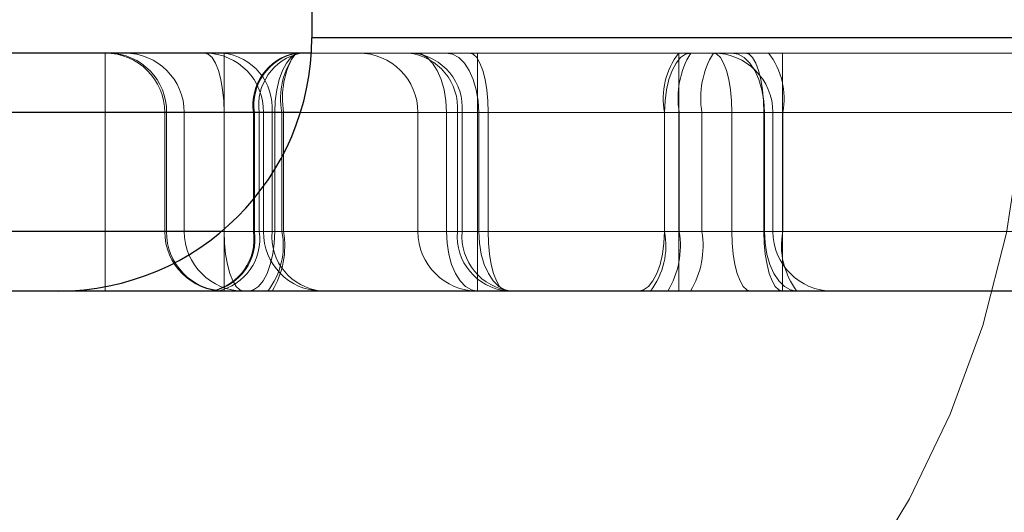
# Model space of a CAD drawing. Header units: inches. Extents: x 1907 to 2452, y -210 to -54.
# Tile 579 of 656: x 1946.6703 to 1946.7354, y -84.0518 to -84.0192. Entities that reach past the tile are written whole.
import ezdxf

# ---------------------------------------------------------------- set-up
doc = ezdxf.new("R2010")
doc.units = ezdxf.units.IN
doc.header["$LTSCALE"] = 0.5
doc.header["$MEASUREMENT"] = 0
doc.linetypes.add('HIDDEN', pattern=[0.22499999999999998, 0.15, -0.075])
doc.layers.add('APP-M-S', color=30, linetype='Continuous')

msp = doc.modelspace()

# ---------------------------------------------------------------- linework, layer by layer
at = {"layer": 'APP-M-S', "linetype": 'Continuous', "lineweight": 25}
for p, q in [((1946.68963693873, -83.96444484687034), (1946.68963693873, -84.02044484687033)), ((1946.944125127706, -84.02044484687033), (1946.68963693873, -84.02044484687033)), ((1946.689606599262, -84.02145272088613), (1946.643652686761, -84.02145272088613)), ((1946.688890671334, -84.02538972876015), (1946.643652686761, -84.02538972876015)), ((1946.683671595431, -84.03326374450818), (1946.643652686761, -84.03326374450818)), ((1964.86806213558, -84.03720075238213), (1943.608219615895, -84.03720075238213))]:
    msp.add_line(p, q, dxfattribs=at)
at = {"layer": 'APP-M-S', "linetype": 'HIDDEN', "lineweight": 18}
for p, q in [((1946.68963693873, -84.02044484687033), (1946.816881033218, -84.02044484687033)), ((1946.690071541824, -84.02044484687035), (1946.943690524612, -84.02044484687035)), ((1946.675986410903, -84.02538972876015), (1946.675986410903, -84.02145272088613)), ((1946.675986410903, -84.02538972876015), (1946.675986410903, -84.02145272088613)), ((1946.675986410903, -84.02538972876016), (1946.675986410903, -84.02145272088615)), ((1946.682549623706, -84.02145272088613), (1946.682803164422, -84.02152836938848)), ((1946.682803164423, -84.02152836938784), (1946.682549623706, -84.02145272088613)), ((1946.682803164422, -84.02152836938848), (1946.683046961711, -84.021752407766)), ((1946.683046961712, -84.0217524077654), (1946.682803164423, -84.02152836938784)), ((1946.683860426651, -84.02145272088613), (1946.683860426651, -84.02538972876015)), ((1946.683860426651, -84.02145272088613), (1946.683860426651, -84.02538972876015)), ((1946.683860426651, -84.02145272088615), (1946.683860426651, -84.02538972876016)), ((1946.688263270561, -84.0217524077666), (1946.688588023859, -84.02152836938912)), ((1946.688263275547, -84.0217524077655), (1946.688588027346, -84.02152836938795)), ((1946.688588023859, -84.02152836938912), (1946.688925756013, -84.02145272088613)), ((1946.688588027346, -84.02152836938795), (1946.688925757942, -84.02145272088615)), ((1946.944155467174, -84.02145272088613), (1946.689606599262, -84.02145272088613)), ((1946.6964901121, -84.02145272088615), (1946.696891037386, -84.02152836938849)), ((1946.696891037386, -84.02152836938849), (1946.697276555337, -84.02175240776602)), ((1946.698534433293, -84.02145272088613), (1946.698954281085, -84.02152836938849)), ((1946.698534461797, -84.02145272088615), (1946.69895430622, -84.02152836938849)), ((1946.698954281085, -84.02152836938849), (1946.699357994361, -84.02175240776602)), ((1946.69895430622, -84.02152836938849), (1946.699358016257, -84.02175240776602)), ((1946.700320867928, -84.02152836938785), (1946.700082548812, -84.02145272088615)), ((1946.700320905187, -84.02152836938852), (1946.700082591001, -84.02145272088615)), ((1946.700550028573, -84.0217524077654), (1946.700320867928, -84.02152836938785)), ((1946.700550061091, -84.02175240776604), (1946.700320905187, -84.02152836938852)), ((1946.700600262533, -84.02538972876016), (1946.700600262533, -84.02145272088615)), ((1946.713904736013, -84.02145272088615), (1946.713904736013, -84.02538972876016)), ((1946.714357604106, -84.02152836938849), (1946.714032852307, -84.02175240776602)), ((1946.714357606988, -84.02152836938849), (1946.71403285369, -84.02175240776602)), ((1946.714695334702, -84.02145272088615), (1946.714357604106, -84.02152836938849)), ((1946.714695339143, -84.02145272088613), (1946.714357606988, -84.02152836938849)), ((1946.716194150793, -84.02145272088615), (1946.716432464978, -84.02152836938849)), ((1946.716432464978, -84.02152836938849), (1946.716661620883, -84.02175240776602)), ((1946.717835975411, -84.02152836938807), (1946.71741612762, -84.02145272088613)), ((1946.717836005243, -84.0215283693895), (1946.71741616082, -84.02145272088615)), ((1946.718239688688, -84.02175240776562), (1946.717835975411, -84.02152836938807)), ((1946.718239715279, -84.02175240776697), (1946.717836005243, -84.0215283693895)), ((1946.718314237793, -84.02145272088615), (1946.718552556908, -84.02152836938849)), ((1946.718552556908, -84.02152836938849), (1946.718781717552, -84.02175240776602)), ((1946.720757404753, -84.02538972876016), (1946.720757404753, -84.02145272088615)), ((1946.683046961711, -84.021752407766), (1946.683271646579, -84.02211622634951)), ((1946.68327164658, -84.02211622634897), (1946.683046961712, -84.0217524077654)), ((1946.683271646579, -84.02211622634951), (1946.683468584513, -84.02260584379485)), ((1946.683468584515, -84.02260584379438), (1946.68327164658, -84.02211622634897)), ((1946.687701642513, -84.0226058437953), (1946.687963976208, -84.02211622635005)), ((1946.687701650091, -84.02260584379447), (1946.687963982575, -84.02211622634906)), ((1946.687963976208, -84.02211622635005), (1946.688263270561, -84.0217524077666)), ((1946.687963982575, -84.02211622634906), (1946.688263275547, -84.0217524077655)), ((1946.697276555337, -84.02175240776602), (1946.697631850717, -84.02211622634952)), ((1946.697631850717, -84.02211622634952), (1946.697943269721, -84.02260584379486)), ((1946.699357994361, -84.02175240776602), (1946.699730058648, -84.02211622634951)), ((1946.699358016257, -84.02175240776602), (1946.699730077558, -84.02211622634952)), ((1946.699730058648, -84.02211622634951), (1946.700056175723, -84.02260584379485)), ((1946.699730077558, -84.02211622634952), (1946.700056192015, -84.02260584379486)), ((1946.700761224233, -84.02211622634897), (1946.700550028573, -84.0217524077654)), ((1946.700761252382, -84.02211622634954), (1946.700550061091, -84.02175240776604)), ((1946.700946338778, -84.0226058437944), (1946.700761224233, -84.02211622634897)), ((1946.700946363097, -84.02260584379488), (1946.700761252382, -84.02211622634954)), ((1946.713733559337, -84.02211622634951), (1946.713471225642, -84.02260584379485)), ((1946.713733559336, -84.02211622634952), (1946.713471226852, -84.02260584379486)), ((1946.71403285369, -84.02175240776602), (1946.713733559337, -84.02211622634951)), ((1946.714032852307, -84.02175240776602), (1946.713733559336, -84.02211622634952)), ((1946.716661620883, -84.02175240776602), (1946.716872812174, -84.02211622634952)), ((1946.716872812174, -84.02211622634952), (1946.717057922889, -84.02260584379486)), ((1946.718611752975, -84.02211622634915), (1946.718239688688, -84.02175240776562)), ((1946.71861177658, -84.02211622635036), (1946.718239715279, -84.02175240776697)), ((1946.71893787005, -84.02260584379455), (1946.718611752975, -84.02211622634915)), ((1946.718937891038, -84.02260584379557), (1946.71861177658, -84.02211622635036)), ((1946.718781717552, -84.02175240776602), (1946.718992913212, -84.02211622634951)), ((1946.718992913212, -84.02211622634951), (1946.719178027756, -84.02260584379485)), ((1946.683468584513, -84.02260584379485), (1946.683630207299, -84.02320244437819)), ((1946.6836302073, -84.02320244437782), (1946.683468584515, -84.02260584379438)), ((1946.687486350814, -84.02320244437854), (1946.687701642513, -84.0226058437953)), ((1946.687486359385, -84.02320244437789), (1946.687701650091, -84.02260584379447)), ((1946.697943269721, -84.02260584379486), (1946.698198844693, -84.02320244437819)), ((1946.700056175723, -84.02260584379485), (1946.700323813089, -84.02320244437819)), ((1946.700056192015, -84.02260584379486), (1946.700323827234, -84.0232024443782)), ((1946.701098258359, -84.02320244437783), (1946.700946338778, -84.0226058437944)), ((1946.701098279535, -84.02320244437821), (1946.700946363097, -84.02260584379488)), ((1946.713471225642, -84.02260584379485), (1946.713255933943, -84.02320244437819)), ((1946.713471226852, -84.02260584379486), (1946.713255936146, -84.02320244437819)), ((1946.717057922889, -84.02260584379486), (1946.717209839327, -84.0232024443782)), ((1946.719205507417, -84.02320244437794), (1946.71893787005, -84.02260584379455)), ((1946.719205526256, -84.02320244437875), (1946.718937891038, -84.02260584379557)), ((1946.719178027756, -84.02260584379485), (1946.719329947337, -84.02320244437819)), ((1946.683630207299, -84.02320244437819), (1946.683750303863, -84.02388310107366)), ((1946.683750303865, -84.02388310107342), (1946.6836302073, -84.02320244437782)), ((1946.68732637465, -84.02388310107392), (1946.687486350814, -84.02320244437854)), ((1946.687326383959, -84.02388310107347), (1946.687486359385, -84.02320244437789)), ((1946.698198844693, -84.02320244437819), (1946.69838875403, -84.02388310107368)), ((1946.700323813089, -84.02320244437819), (1946.700522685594, -84.02388310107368)), ((1946.700323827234, -84.0232024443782), (1946.700522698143, -84.02388310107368)), ((1946.701211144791, -84.02388310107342), (1946.701098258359, -84.02320244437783)), ((1946.701211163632, -84.0238831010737), (1946.701098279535, -84.02320244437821)), ((1946.713255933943, -84.02320244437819), (1946.713095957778, -84.02388310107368)), ((1946.713255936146, -84.02320244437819), (1946.71309596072, -84.02388310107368)), ((1946.717209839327, -84.0232024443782), (1946.717322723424, -84.02388310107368)), ((1946.719404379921, -84.02388310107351), (1946.719205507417, -84.02320244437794)), ((1946.719404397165, -84.02388310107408), (1946.719205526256, -84.02320244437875)), ((1946.719329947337, -84.02320244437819), (1946.719442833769, -84.02388310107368)), ((1946.683750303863, -84.02388310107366), (1946.683824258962, -84.02462165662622)), ((1946.683824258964, -84.0246216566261), (1946.683750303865, -84.02388310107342)), ((1946.687227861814, -84.02462165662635), (1946.68732637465, -84.02388310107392)), ((1946.687227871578, -84.02462165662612), (1946.687326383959, -84.02388310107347)), ((1946.69838875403, -84.02388310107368), (1946.698505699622, -84.02462165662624)), ((1946.700522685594, -84.02388310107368), (1946.700645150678, -84.02462165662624)), ((1946.700522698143, -84.02388310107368), (1946.700645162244, -84.02462165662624)), ((1946.701280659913, -84.02462165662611), (1946.701211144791, -84.02388310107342)), ((1946.701280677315, -84.02462165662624), (1946.701211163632, -84.0238831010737)), ((1946.713095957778, -84.02388310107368), (1946.712997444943, -84.02462165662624)), ((1946.71309596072, -84.02388310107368), (1946.712997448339, -84.02462165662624)), ((1946.717322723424, -84.02388310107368), (1946.717392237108, -84.02462165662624)), ((1946.719526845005, -84.02462165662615), (1946.719404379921, -84.02388310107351)), ((1946.719526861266, -84.02462165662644), (1946.719404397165, -84.02388310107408)), ((1946.719442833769, -84.02388310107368), (1946.71951234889, -84.02462165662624)), ((1946.683824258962, -84.02462165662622), (1946.683849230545, -84.02538972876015)), ((1946.683849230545, -84.02538972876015), (1946.683824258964, -84.0246216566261)), ((1946.6871945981, -84.02538972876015), (1946.687227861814, -84.02462165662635)), ((1946.687194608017, -84.02538972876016), (1946.687227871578, -84.02462165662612)), ((1946.698505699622, -84.02462165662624), (1946.698545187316, -84.02538972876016)), ((1946.700645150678, -84.02462165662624), (1946.700686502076, -84.02538972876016)), ((1946.700645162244, -84.02462165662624), (1946.700686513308, -84.02538972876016)), ((1946.701304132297, -84.02538972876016), (1946.701280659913, -84.02462165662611)), ((1946.701304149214, -84.02538972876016), (1946.701280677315, -84.02462165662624)), ((1946.712997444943, -84.02462165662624), (1946.71296418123, -84.02538972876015)), ((1946.712997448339, -84.02462165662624), (1946.712964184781, -84.02538972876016)), ((1946.717392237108, -84.02462165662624), (1946.717415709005, -84.02538972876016)), ((1946.71951234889, -84.02462165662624), (1946.719535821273, -84.02538972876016)), ((1946.719568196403, -84.02538972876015), (1946.719526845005, -84.02462165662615)), ((1946.719568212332, -84.02538972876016), (1946.719526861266, -84.02462165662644)), ((1946.902212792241, -84.02538972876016), (1946.641634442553, -84.02538972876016)), ((1946.777881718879, -84.02538972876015), (1946.64227673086, -84.02538972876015)), ((1946.867072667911, -84.02538972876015), (1946.642284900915, -84.02538972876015)), ((1946.642284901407, -84.02538972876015), (1946.867072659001, -84.02538972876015)), ((1946.643652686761, -84.02538972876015), (1946.675986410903, -84.02538972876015)), ((1946.950739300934, -84.02538972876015), (1946.643652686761, -84.02538972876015)), ((1946.643652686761, -84.02538972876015), (1946.865704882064, -84.02538972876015)), ((1946.865704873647, -84.02538972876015), (1946.643652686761, -84.02538972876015)), ((1946.643652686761, -84.02538972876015), (1946.950739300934, -84.02538972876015)), ((1946.950739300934, -84.02538972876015), (1946.643652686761, -84.02538972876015)), ((1946.643652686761, -84.02538972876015), (1946.675986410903, -84.02538972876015)), ((1946.950739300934, -84.02538972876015), (1946.643652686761, -84.02538972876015)), ((1946.643652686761, -84.02538972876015), (1946.776505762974, -84.02538972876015)), ((1946.950739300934, -84.02538972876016), (1946.643652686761, -84.02538972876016)), ((1946.643652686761, -84.02538972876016), (1946.675986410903, -84.02538972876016)), ((1946.950739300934, -84.02538972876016), (1946.643652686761, -84.02538972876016)), ((1946.643652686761, -84.02538972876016), (1946.900194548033, -84.02538972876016)), ((1946.643652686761, -84.02538972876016), (1946.950739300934, -84.02538972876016)), ((1946.799333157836, -84.02538972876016), (1946.643652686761, -84.02538972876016)), ((1946.643652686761, -84.02538972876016), (1946.799333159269, -84.02538972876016)), ((1946.645061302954, -84.02538972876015), (1946.790540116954, -84.02538972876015)), ((1946.660278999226, -84.02538972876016), (1946.685854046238, -84.02538972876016)), ((1946.686171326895, -84.02538972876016), (1946.660279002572, -84.02538972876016)), ((1946.660279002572, -84.02538972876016), (1946.685782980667, -84.02538972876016)), ((1946.686171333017, -84.02538972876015), (1946.66027900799, -84.02538972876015)), ((1946.675986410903, -84.02538972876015), (1946.675986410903, -84.03326374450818)), ((1946.679923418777, -84.02538972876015), (1946.675986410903, -84.02538972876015)), ((1946.675986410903, -84.02538972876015), (1946.675986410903, -84.03326374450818)), ((1946.679923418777, -84.02538972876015), (1946.675986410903, -84.02538972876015)), ((1946.679923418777, -84.02538972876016), (1946.675986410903, -84.02538972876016)), ((1946.675986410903, -84.02538972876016), (1946.675986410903, -84.03326374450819)), ((1946.683860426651, -84.02538972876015), (1946.679923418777, -84.02538972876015)), ((1946.679923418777, -84.03326374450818), (1946.679923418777, -84.02538972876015)), ((1946.683860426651, -84.02538972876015), (1946.679923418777, -84.02538972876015)), ((1946.68004579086, -84.02538972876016), (1946.679923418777, -84.02538972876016)), ((1946.679923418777, -84.02538972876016), (1946.680045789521, -84.02538972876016)), ((1946.683860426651, -84.02538972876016), (1946.679923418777, -84.02538972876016)), ((1946.680045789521, -84.02538972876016), (1946.679923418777, -84.02538972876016)), ((1946.679923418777, -84.02538972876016), (1946.680045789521, -84.02538972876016)), ((1946.680045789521, -84.03326374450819), (1946.680045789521, -84.02538972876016)), ((1946.686453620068, -84.02538972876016), (1946.680045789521, -84.02538972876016)), ((1946.680045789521, -84.02538972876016), (1946.686453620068, -84.02538972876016)), ((1946.680045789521, -84.03326374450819), (1946.680045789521, -84.02538972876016)), ((1946.680045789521, -84.03326374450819), (1946.680045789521, -84.02538972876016)), ((1946.686453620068, -84.02538972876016), (1946.680045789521, -84.02538972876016)), ((1946.68004579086, -84.02538972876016), (1946.686453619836, -84.02538972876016)), ((1946.68004579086, -84.03326374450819), (1946.68004579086, -84.02538972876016)), ((1946.683849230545, -84.02538972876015), (1946.681211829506, -84.02538972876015)), ((1946.681211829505, -84.02538972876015), (1946.681211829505, -84.03326374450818)), ((1946.683849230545, -84.02538972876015), (1946.952038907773, -84.02538972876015)), ((1946.683849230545, -84.03326374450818), (1946.683849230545, -84.02538972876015)), ((1946.683849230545, -84.03326374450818), (1946.683849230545, -84.02538972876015)), ((1946.952038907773, -84.02538972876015), (1946.683849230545, -84.02538972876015)), ((1946.683860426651, -84.02538972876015), (1946.783207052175, -84.02538972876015)), ((1946.683860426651, -84.03326374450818), (1946.683860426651, -84.02538972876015)), ((1946.683860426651, -84.02538972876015), (1946.783207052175, -84.02538972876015)), ((1946.683860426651, -84.03326374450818), (1946.683860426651, -84.02538972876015)), ((1946.683860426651, -84.02538972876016), (1946.783207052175, -84.02538972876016)), ((1946.683860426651, -84.03326374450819), (1946.683860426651, -84.02538972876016)), ((1946.687780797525, -84.02538972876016), (1946.685782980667, -84.02538972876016)), ((1946.685782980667, -84.02538972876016), (1946.685782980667, -84.03326374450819)), ((1946.687672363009, -84.02538972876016), (1946.685854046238, -84.02538972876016)), ((1946.685854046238, -84.02538972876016), (1946.685854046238, -84.03326374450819)), ((1946.686171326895, -84.02538972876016), (1946.687194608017, -84.02538972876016)), ((1946.686171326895, -84.02538972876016), (1946.686171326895, -84.03326374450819)), ((1946.686171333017, -84.02538972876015), (1946.6871945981, -84.02538972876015)), ((1946.686171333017, -84.02538972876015), (1946.686171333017, -84.03326374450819)), ((1946.687013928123, -84.02538972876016), (1946.686453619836, -84.02538972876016)), ((1946.686453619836, -84.03326374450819), (1946.686453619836, -84.02538972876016)), ((1946.686453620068, -84.03326374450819), (1946.686453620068, -84.02538972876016)), ((1946.686453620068, -84.02538972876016), (1946.687013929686, -84.02538972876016)), ((1946.687013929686, -84.02538972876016), (1946.686453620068, -84.02538972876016)), ((1946.686453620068, -84.03326374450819), (1946.686453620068, -84.02538972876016)), ((1946.686453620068, -84.03326374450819), (1946.686453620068, -84.02538972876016)), ((1946.686453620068, -84.02538972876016), (1946.687013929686, -84.02538972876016)), ((1946.687013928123, -84.02538972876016), (1946.699584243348, -84.02538972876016)), ((1946.687013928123, -84.03326374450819), (1946.687013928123, -84.02538972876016)), ((1946.687013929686, -84.03326374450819), (1946.687013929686, -84.02538972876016)), ((1946.699271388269, -84.02538972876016), (1946.687013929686, -84.02538972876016)), ((1946.687013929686, -84.02538972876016), (1946.699584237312, -84.02538972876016)), ((1946.687013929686, -84.03326374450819), (1946.687013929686, -84.02538972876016)), ((1946.687013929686, -84.03326374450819), (1946.687013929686, -84.02538972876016)), ((1946.699271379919, -84.02538972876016), (1946.687013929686, -84.02538972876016)), ((1946.71296418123, -84.02538972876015), (1946.6871945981, -84.02538972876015)), ((1946.6871945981, -84.02538972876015), (1946.6871945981, -84.03326374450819)), ((1946.712964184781, -84.02538972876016), (1946.687194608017, -84.02538972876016)), ((1946.687194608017, -84.02538972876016), (1946.687194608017, -84.03326374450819)), ((1946.687672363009, -84.02538972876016), (1946.712968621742, -84.02538972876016)), ((1946.687672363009, -84.02538972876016), (1946.687672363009, -84.03326374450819)), ((1946.687780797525, -84.02538972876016), (1946.715437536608, -84.02538972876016)), ((1946.687780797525, -84.02538972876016), (1946.687780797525, -84.03326374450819)), ((1946.944871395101, -84.02538972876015), (1946.688890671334, -84.02538972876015)), ((1946.696663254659, -84.02538972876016), (1946.696663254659, -84.03326374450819)), ((1946.700600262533, -84.02538972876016), (1946.69666806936, -84.02538972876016)), ((1946.698545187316, -84.02538972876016), (1946.952794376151, -84.02538972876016)), ((1946.698545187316, -84.03326374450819), (1946.698545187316, -84.02538972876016)), ((1946.699271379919, -84.03326374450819), (1946.699271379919, -84.02538972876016)), ((1946.699271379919, -84.02538972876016), (1946.701304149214, -84.02538972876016)), ((1946.699271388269, -84.03326374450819), (1946.699271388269, -84.02538972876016)), ((1946.699271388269, -84.02538972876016), (1946.701304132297, -84.02538972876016)), ((1946.700686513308, -84.02538972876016), (1946.699584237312, -84.02538972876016)), ((1946.699584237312, -84.03326374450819), (1946.699584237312, -84.02538972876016)), ((1946.700686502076, -84.02538972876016), (1946.699584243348, -84.02538972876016)), ((1946.699584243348, -84.03326374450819), (1946.699584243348, -84.02538972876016)), ((1946.700600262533, -84.03326374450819), (1946.700600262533, -84.02538972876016)), ((1946.950739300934, -84.02538972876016), (1946.700600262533, -84.02538972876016)), ((1946.700686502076, -84.02538972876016), (1946.719568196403, -84.02538972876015)), ((1946.700686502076, -84.03326374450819), (1946.700686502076, -84.02538972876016)), ((1946.700686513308, -84.02538972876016), (1946.719568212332, -84.02538972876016)), ((1946.700686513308, -84.03326374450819), (1946.700686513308, -84.02538972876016)), ((1946.701304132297, -84.03326374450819), (1946.701304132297, -84.02538972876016)), ((1946.719535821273, -84.02538972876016), (1946.701304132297, -84.02538972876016)), ((1946.701304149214, -84.03326374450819), (1946.701304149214, -84.02538972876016)), ((1946.717415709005, -84.02538972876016), (1946.701304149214, -84.02538972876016)), ((1946.71296418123, -84.02538972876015), (1946.713938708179, -84.02538972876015)), ((1946.71296418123, -84.02538972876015), (1946.71296418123, -84.03326374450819)), ((1946.712964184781, -84.02538972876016), (1946.712964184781, -84.03326374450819)), ((1946.712964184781, -84.02538972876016), (1946.713938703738, -84.02538972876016)), ((1946.713904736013, -84.02538972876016), (1946.712968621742, -84.02538972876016)), ((1946.712968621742, -84.02538972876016), (1946.712968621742, -84.03326374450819)), ((1946.713904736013, -84.02538972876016), (1946.810012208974, -84.02538972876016)), ((1946.713904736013, -84.02538972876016), (1946.713904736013, -84.03326374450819)), ((1946.713938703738, -84.02538972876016), (1946.713938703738, -84.03326374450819)), ((1946.746561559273, -84.02538972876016), (1946.713938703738, -84.02538972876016)), ((1946.746561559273, -84.02538972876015), (1946.713938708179, -84.02538972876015)), ((1946.713938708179, -84.02538972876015), (1946.713938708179, -84.03326374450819)), ((1946.720131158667, -84.02538972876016), (1946.715437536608, -84.02538972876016)), ((1946.715437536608, -84.02538972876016), (1946.715437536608, -84.03326374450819)), ((1946.717415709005, -84.02538972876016), (1946.717415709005, -84.03326374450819)), ((1946.717415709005, -84.02538972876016), (1946.720131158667, -84.02538972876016)), ((1946.719535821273, -84.03326374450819), (1946.719535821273, -84.02538972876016)), ((1946.719535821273, -84.02538972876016), (1946.720757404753, -84.02538972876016)), ((1946.720784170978, -84.02538972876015), (1946.719568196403, -84.02538972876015)), ((1946.719568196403, -84.03326374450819), (1946.719568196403, -84.02538972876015)), ((1946.720784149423, -84.02538972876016), (1946.719568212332, -84.02538972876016)), ((1946.719568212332, -84.03326374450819), (1946.719568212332, -84.02538972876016)), ((1946.720131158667, -84.02538972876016), (1946.720131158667, -84.03326374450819)), ((1946.720757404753, -84.03326374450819), (1946.720757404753, -84.02538972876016)), ((1946.769804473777, -84.02538972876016), (1946.720757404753, -84.02538972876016)), ((1946.720784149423, -84.02538972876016), (1946.746475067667, -84.02538972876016)), ((1946.720784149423, -84.03326374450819), (1946.720784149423, -84.02538972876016)), ((1946.720784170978, -84.02538972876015), (1946.746475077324, -84.02538972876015)), ((1946.720784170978, -84.03326374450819), (1946.720784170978, -84.02538972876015)), ((1946.902212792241, -84.03326374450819), (1946.641634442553, -84.03326374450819)), ((1946.777881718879, -84.03326374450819), (1946.64227673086, -84.03326374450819)), ((1946.867072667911, -84.03326374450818), (1946.642284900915, -84.03326374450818)), ((1946.642284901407, -84.03326374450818), (1946.867072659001, -84.03326374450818)), ((1946.643652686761, -84.03326374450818), (1946.675986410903, -84.03326374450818)), ((1946.950739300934, -84.03326374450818), (1946.643652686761, -84.03326374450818)), ((1946.643652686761, -84.03326374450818), (1946.865704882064, -84.03326374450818)), ((1946.865704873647, -84.03326374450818), (1946.643652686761, -84.03326374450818)), ((1946.643652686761, -84.03326374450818), (1946.950739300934, -84.03326374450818)), ((1946.950739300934, -84.03326374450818), (1946.643652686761, -84.03326374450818)), ((1946.643652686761, -84.03326374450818), (1946.675986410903, -84.03326374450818)), ((1946.950739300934, -84.03326374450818), (1946.643652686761, -84.03326374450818)), ((1946.643652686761, -84.03326374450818), (1946.776505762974, -84.03326374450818)), ((1946.950739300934, -84.03326374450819), (1946.643652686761, -84.03326374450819)), ((1946.643652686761, -84.03326374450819), (1946.675986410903, -84.03326374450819)), ((1946.950739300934, -84.03326374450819), (1946.643652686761, -84.03326374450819)), ((1946.643652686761, -84.03326374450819), (1946.900194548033, -84.03326374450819)), ((1946.643652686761, -84.03326374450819), (1946.950739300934, -84.03326374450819)), ((1946.799333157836, -84.03326374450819), (1946.643652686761, -84.03326374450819)), ((1946.643652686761, -84.03326374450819), (1946.799333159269, -84.03326374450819)), ((1946.645061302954, -84.03326374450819), (1946.790540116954, -84.03326374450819)), ((1946.660278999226, -84.03326374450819), (1946.685854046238, -84.03326374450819)), ((1946.686171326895, -84.03326374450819), (1946.660279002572, -84.03326374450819)), ((1946.660279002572, -84.03326374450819), (1946.685782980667, -84.03326374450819)), ((1946.686171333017, -84.03326374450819), (1946.66027900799, -84.03326374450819)), ((1946.675986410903, -84.03326374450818), (1946.679923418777, -84.03326374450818)), ((1946.675986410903, -84.03720075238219), (1946.675986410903, -84.03326374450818)), ((1946.675986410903, -84.03326374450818), (1946.679923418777, -84.03326374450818)), ((1946.675986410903, -84.03720075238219), (1946.675986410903, -84.03326374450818)), ((1946.675986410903, -84.03326374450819), (1946.679923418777, -84.03326374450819)), ((1946.675986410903, -84.0372007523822), (1946.675986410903, -84.03326374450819)), ((1946.679923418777, -84.03326374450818), (1946.683860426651, -84.03326374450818)), ((1946.679923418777, -84.03326374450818), (1946.683860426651, -84.03326374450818)), ((1946.679923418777, -84.03326374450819), (1946.68004579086, -84.03326374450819)), ((1946.680045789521, -84.03326374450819), (1946.679923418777, -84.03326374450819)), ((1946.679923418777, -84.03326374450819), (1946.683860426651, -84.03326374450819)), ((1946.679923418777, -84.03326374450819), (1946.680045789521, -84.03326374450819)), ((1946.680045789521, -84.03326374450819), (1946.679923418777, -84.03326374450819)), ((1946.686453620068, -84.03326374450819), (1946.680045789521, -84.03326374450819)), ((1946.680045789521, -84.03326374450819), (1946.686453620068, -84.03326374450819)), ((1946.686453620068, -84.03326374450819), (1946.680045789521, -84.03326374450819)), ((1946.68004579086, -84.03326374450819), (1946.686453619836, -84.03326374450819)), ((1946.683849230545, -84.03326374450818), (1946.681211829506, -84.03326374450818)), ((1946.950090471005, -84.03326374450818), (1946.683671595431, -84.03326374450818)), ((1946.683849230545, -84.03326374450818), (1946.952038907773, -84.03326374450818)), ((1946.952038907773, -84.03326374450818), (1946.683849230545, -84.03326374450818)), ((1946.683849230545, -84.03326374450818), (1946.683874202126, -84.03403181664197)), ((1946.683874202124, -84.0340318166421), (1946.683849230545, -84.03326374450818)), ((1946.683860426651, -84.03326374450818), (1946.783207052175, -84.03326374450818)), ((1946.683860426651, -84.03326374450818), (1946.683860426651, -84.03720075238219)), ((1946.683860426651, -84.03326374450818), (1946.783207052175, -84.03326374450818)), ((1946.683860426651, -84.03326374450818), (1946.683860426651, -84.03720075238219)), ((1946.683860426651, -84.03326374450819), (1946.683860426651, -84.0372007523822)), ((1946.683860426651, -84.03326374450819), (1946.783207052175, -84.03326374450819)), ((1946.685782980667, -84.03326374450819), (1946.687780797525, -84.03326374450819)), ((1946.685854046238, -84.03326374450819), (1946.687672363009, -84.03326374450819)), ((1946.687194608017, -84.03326374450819), (1946.686171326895, -84.03326374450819)), ((1946.6871945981, -84.03326374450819), (1946.686171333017, -84.03326374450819)), ((1946.686453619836, -84.03326374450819), (1946.687013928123, -84.03326374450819)), ((1946.687013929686, -84.03326374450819), (1946.686453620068, -84.03326374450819)), ((1946.686453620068, -84.03326374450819), (1946.687013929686, -84.03326374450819)), ((1946.687013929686, -84.03326374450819), (1946.686453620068, -84.03326374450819)), ((1946.687013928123, -84.03326374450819), (1946.699584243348, -84.03326374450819)), ((1946.699271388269, -84.03326374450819), (1946.687013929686, -84.03326374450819)), ((1946.687013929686, -84.03326374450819), (1946.699584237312, -84.03326374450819)), ((1946.699271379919, -84.03326374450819), (1946.687013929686, -84.03326374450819)), ((1946.687161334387, -84.03403181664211), (1946.6871945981, -84.03326374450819)), ((1946.687161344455, -84.03403181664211), (1946.687194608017, -84.03326374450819)), ((1946.71296418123, -84.03326374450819), (1946.6871945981, -84.03326374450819)), ((1946.712964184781, -84.03326374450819), (1946.687194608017, -84.03326374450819)), ((1946.687672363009, -84.03326374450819), (1946.712968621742, -84.03326374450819)), ((1946.687780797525, -84.03326374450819), (1946.715437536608, -84.03326374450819)), ((1946.700600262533, -84.03326374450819), (1946.69666806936, -84.03326374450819)), ((1946.698545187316, -84.03326374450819), (1946.952794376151, -84.03326374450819)), ((1946.698545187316, -84.03326374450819), (1946.69858467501, -84.03403181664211)), ((1946.701304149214, -84.03326374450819), (1946.699271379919, -84.03326374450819)), ((1946.701304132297, -84.03326374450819), (1946.699271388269, -84.03326374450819)), ((1946.699584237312, -84.03326374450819), (1946.700686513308, -84.03326374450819)), ((1946.699584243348, -84.03326374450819), (1946.700686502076, -84.03326374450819)), ((1946.700600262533, -84.0372007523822), (1946.700600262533, -84.03326374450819)), ((1946.950739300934, -84.03326374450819), (1946.700600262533, -84.03326374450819)), ((1946.700686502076, -84.03326374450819), (1946.719568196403, -84.03326374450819)), ((1946.700686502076, -84.03326374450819), (1946.700727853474, -84.03403181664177)), ((1946.700686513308, -84.03326374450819), (1946.719568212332, -84.03326374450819)), ((1946.700686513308, -84.03326374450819), (1946.700727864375, -84.03403181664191)), ((1946.719535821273, -84.03326374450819), (1946.701304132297, -84.03326374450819)), ((1946.70132760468, -84.03403181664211), (1946.701304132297, -84.03326374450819)), ((1946.717415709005, -84.03326374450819), (1946.701304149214, -84.03326374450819)), ((1946.701327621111, -84.03403181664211), (1946.701304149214, -84.03326374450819)), ((1946.71296418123, -84.03326374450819), (1946.712930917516, -84.03403181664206)), ((1946.712964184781, -84.03326374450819), (1946.712930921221, -84.03403181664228)), ((1946.713938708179, -84.03326374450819), (1946.71296418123, -84.03326374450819)), ((1946.713938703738, -84.03326374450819), (1946.712964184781, -84.03326374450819)), ((1946.712968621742, -84.03326374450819), (1946.713904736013, -84.03326374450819)), ((1946.713904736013, -84.03326374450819), (1946.713904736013, -84.0372007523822)), ((1946.713904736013, -84.03326374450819), (1946.810012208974, -84.03326374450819)), ((1946.746561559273, -84.03326374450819), (1946.713938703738, -84.03326374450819)), ((1946.746561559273, -84.03326374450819), (1946.713938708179, -84.03326374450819)), ((1946.715437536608, -84.03326374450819), (1946.720131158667, -84.03326374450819)), ((1946.720131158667, -84.03326374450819), (1946.717415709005, -84.03326374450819)), ((1946.717415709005, -84.03326374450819), (1946.717439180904, -84.03403181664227)), ((1946.720757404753, -84.03326374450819), (1946.719535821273, -84.03326374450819)), ((1946.719535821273, -84.03326374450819), (1946.719559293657, -84.03403181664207)), ((1946.719568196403, -84.03326374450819), (1946.720784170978, -84.03326374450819)), ((1946.719609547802, -84.03403181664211), (1946.719568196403, -84.03326374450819)), ((1946.719568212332, -84.03326374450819), (1946.720784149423, -84.03326374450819)), ((1946.719609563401, -84.03403181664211), (1946.719568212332, -84.03326374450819)), ((1946.720757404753, -84.0372007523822), (1946.720757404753, -84.03326374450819)), ((1946.769804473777, -84.03326374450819), (1946.720757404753, -84.03326374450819)), ((1946.720784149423, -84.03326374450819), (1946.746475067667, -84.03326374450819)), ((1946.720784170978, -84.03326374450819), (1946.746475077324, -84.03326374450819)), ((1946.683874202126, -84.03403181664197), (1946.683948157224, -84.0347703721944)), ((1946.683948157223, -84.03477037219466), (1946.683874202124, -84.0340318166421)), ((1946.687062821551, -84.03477037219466), (1946.687161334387, -84.03403181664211)), ((1946.687062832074, -84.03477037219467), (1946.687161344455, -84.03403181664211)), ((1946.69858467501, -84.03403181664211), (1946.698701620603, -84.03477037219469)), ((1946.700727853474, -84.03403181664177), (1946.700850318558, -84.034770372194)), ((1946.700727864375, -84.03403181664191), (1946.700850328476, -84.03477037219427)), ((1946.701397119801, -84.03477037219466), (1946.70132760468, -84.03403181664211)), ((1946.701397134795, -84.03477037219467), (1946.701327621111, -84.03403181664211)), ((1946.712930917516, -84.03403181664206), (1946.71283240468, -84.03477037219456)), ((1946.712930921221, -84.03403181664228), (1946.712832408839, -84.03477037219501)), ((1946.717439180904, -84.03403181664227), (1946.717508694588, -84.03477037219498)), ((1946.719559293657, -84.03403181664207), (1946.719628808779, -84.03477037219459)), ((1946.719732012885, -84.03477037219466), (1946.719609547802, -84.03403181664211)), ((1946.719732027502, -84.03477037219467), (1946.719609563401, -84.03403181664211)), ((1946.683948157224, -84.0347703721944), (1946.684068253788, -84.03545102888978)), ((1946.684068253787, -84.03545102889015), (1946.683948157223, -84.03477037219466)), ((1946.686902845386, -84.03545102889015), (1946.687062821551, -84.03477037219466)), ((1946.686902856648, -84.03545102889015), (1946.687062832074, -84.03477037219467)), ((1946.698701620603, -84.03477037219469), (1946.698891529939, -84.03545102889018)), ((1946.700850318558, -84.034770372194), (1946.701049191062, -84.0354510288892)), ((1946.700850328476, -84.03477037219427), (1946.701049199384, -84.03545102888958)), ((1946.701510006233, -84.03545102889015), (1946.701397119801, -84.03477037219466)), ((1946.701510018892, -84.03545102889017), (1946.701397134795, -84.03477037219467)), ((1946.71283240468, -84.03477037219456), (1946.712672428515, -84.03545102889)), ((1946.712832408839, -84.03477037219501), (1946.712672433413, -84.03545102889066)), ((1946.717508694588, -84.03477037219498), (1946.717621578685, -84.0354510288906)), ((1946.719628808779, -84.03477037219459), (1946.719741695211, -84.03545102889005)), ((1946.71993088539, -84.03545102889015), (1946.719732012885, -84.03477037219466)), ((1946.71993089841, -84.03545102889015), (1946.719732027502, -84.03477037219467)), ((1946.684068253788, -84.03545102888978), (1946.684229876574, -84.03604762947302)), ((1946.684229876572, -84.03604762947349), (1946.684068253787, -84.03545102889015)), ((1946.686687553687, -84.03604762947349), (1946.686902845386, -84.03545102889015)), ((1946.686687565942, -84.03604762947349), (1946.686902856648, -84.03545102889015)), ((1946.698891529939, -84.03545102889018), (1946.699147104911, -84.03604762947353)), ((1946.701049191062, -84.0354510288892), (1946.701316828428, -84.03604762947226)), ((1946.701049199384, -84.03545102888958), (1946.701316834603, -84.03604762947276)), ((1946.701661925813, -84.03604762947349), (1946.701510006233, -84.03545102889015)), ((1946.70166193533, -84.03604762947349), (1946.701510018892, -84.03545102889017)), ((1946.712672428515, -84.03545102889), (1946.712457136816, -84.03604762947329)), ((1946.712672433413, -84.03545102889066), (1946.712457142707, -84.03604762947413)), ((1946.717621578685, -84.0354510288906), (1946.717773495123, -84.03604762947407)), ((1946.719741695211, -84.03545102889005), (1946.719893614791, -84.03604762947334)), ((1946.720198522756, -84.03604762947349), (1946.71993088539, -84.03545102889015)), ((1946.720198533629, -84.03604762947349), (1946.71993089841, -84.03545102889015)), ((1946.684229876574, -84.03604762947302), (1946.684426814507, -84.03653724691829)), ((1946.684426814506, -84.03653724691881), (1946.684229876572, -84.03604762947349)), ((1946.686425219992, -84.03653724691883), (1946.686687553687, -84.03604762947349)), ((1946.686425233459, -84.03653724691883), (1946.686687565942, -84.03604762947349)), ((1946.699147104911, -84.03604762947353), (1946.699458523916, -84.03653724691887)), ((1946.701316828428, -84.03604762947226), (1946.701642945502, -84.03653724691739)), ((1946.701316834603, -84.03604762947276), (1946.70164294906, -84.03653724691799)), ((1946.701847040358, -84.03653724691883), (1946.701661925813, -84.03604762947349)), ((1946.701847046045, -84.03653724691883), (1946.70166193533, -84.03604762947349)), ((1946.712457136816, -84.03604762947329), (1946.712194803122, -84.03653724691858)), ((1946.712457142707, -84.03604762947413), (1946.712194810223, -84.03653724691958)), ((1946.717773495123, -84.03604762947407), (1946.717958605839, -84.03653724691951)), ((1946.719893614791, -84.03604762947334), (1946.720078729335, -84.03653724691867)), ((1946.720524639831, -84.03653724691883), (1946.720198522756, -84.03604762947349)), ((1946.720524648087, -84.03653724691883), (1946.720198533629, -84.03604762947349)), ((1946.684426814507, -84.03653724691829), (1946.684651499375, -84.03690106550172)), ((1946.684651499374, -84.03690106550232), (1946.684426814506, -84.03653724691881)), ((1946.684651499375, -84.03690106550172), (1946.684895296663, -84.0371251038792)), ((1946.684895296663, -84.03712510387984), (1946.684651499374, -84.03690106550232)), ((1946.684895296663, -84.0371251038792), (1946.685148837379, -84.03720075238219)), ((1946.685148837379, -84.03720075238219), (1946.684895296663, -84.03712510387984)), ((1946.685463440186, -84.0372007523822), (1946.685801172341, -84.03712510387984)), ((1946.685463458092, -84.0372007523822), (1946.685801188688, -84.03712510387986)), ((1946.685801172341, -84.03712510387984), (1946.686125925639, -84.03690106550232)), ((1946.685801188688, -84.03712510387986), (1946.686125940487, -84.03690106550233)), ((1946.686125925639, -84.03690106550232), (1946.686425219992, -84.03653724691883)), ((1946.686125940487, -84.03690106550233), (1946.686425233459, -84.03653724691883)), ((1946.699458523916, -84.03653724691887), (1946.699813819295, -84.03690106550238)), ((1946.699813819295, -84.03690106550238), (1946.700199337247, -84.0371251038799)), ((1946.700199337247, -84.0371251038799), (1946.700600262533, -84.0372007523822)), ((1946.701642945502, -84.03653724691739), (1946.702015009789, -84.03690106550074)), ((1946.70164294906, -84.03653724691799), (1946.702015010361, -84.03690106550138)), ((1946.702058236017, -84.03690106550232), (1946.701847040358, -84.03653724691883)), ((1946.702058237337, -84.03690106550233), (1946.701847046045, -84.03653724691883)), ((1946.702015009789, -84.03690106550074), (1946.702418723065, -84.03712510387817)), ((1946.702015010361, -84.03690106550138), (1946.702418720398, -84.03712510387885)), ((1946.702287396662, -84.03712510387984), (1946.702058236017, -84.03690106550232)), ((1946.702287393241, -84.03712510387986), (1946.702058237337, -84.03690106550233)), ((1946.702525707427, -84.0372007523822), (1946.702287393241, -84.03712510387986)), ((1946.702525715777, -84.0372007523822), (1946.702287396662, -84.03712510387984)), ((1946.702418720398, -84.03712510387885), (1946.70283856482, -84.0372007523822)), ((1946.702418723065, -84.03712510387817), (1946.702838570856, -84.0372007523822)), ((1946.711570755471, -84.03712510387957), (1946.711233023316, -84.0372007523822)), ((1946.711570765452, -84.03712510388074), (1946.711233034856, -84.0372007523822)), ((1946.711895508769, -84.03690106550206), (1946.711570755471, -84.03712510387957)), ((1946.711895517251, -84.03690106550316), (1946.711570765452, -84.03712510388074)), ((1946.712194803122, -84.03653724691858), (1946.711895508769, -84.03690106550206)), ((1946.712194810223, -84.03653724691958), (1946.711895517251, -84.03690106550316)), ((1946.717958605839, -84.03653724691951), (1946.718169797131, -84.03690106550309)), ((1946.718169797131, -84.03690106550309), (1946.718398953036, -84.03712510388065)), ((1946.718398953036, -84.03712510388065), (1946.718637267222, -84.0372007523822)), ((1946.720078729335, -84.03653724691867), (1946.720289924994, -84.03690106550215)), ((1946.720289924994, -84.03690106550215), (1946.720519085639, -84.03712510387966)), ((1946.720519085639, -84.03712510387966), (1946.720757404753, -84.0372007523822)), ((1946.720896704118, -84.03690106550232), (1946.720524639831, -84.03653724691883)), ((1946.720896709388, -84.03690106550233), (1946.720524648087, -84.03653724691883)), ((1946.721300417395, -84.03712510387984), (1946.720896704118, -84.03690106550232)), ((1946.721300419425, -84.03712510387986), (1946.720896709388, -84.03690106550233)), ((1946.721720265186, -84.0372007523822), (1946.721300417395, -84.03712510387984)), ((1946.721720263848, -84.0372007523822), (1946.721300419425, -84.03712510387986))]:
    msp.add_line(p, q, dxfattribs=at)
at = {"layer": 'APP-M-S', "linetype": 'Continuous', "lineweight": 25}
msp.add_arc((1946.672881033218, -84.02044484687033), 0.01675590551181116, 270, 0, dxfattribs=at)
at = {"layer": 'APP-M-S', "linetype": 'HIDDEN', "lineweight": 18}
for centre, radius, start, end in [((1946.672881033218, -84.02044484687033), 0.06400000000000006, 270, 0), ((1946.675986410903, -84.02538972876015), 0.003937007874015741, 0, 90), ((1946.676168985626, -84.02532949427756), 0.003877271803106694, 359.1098585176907, 89.08130095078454), ((1946.676168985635, -84.02532949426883), 0.003877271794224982, 359.1098583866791, 89.0813010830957), ((1946.676168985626, -84.02532949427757), 0.003877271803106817, 359.1098585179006, 89.08130095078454), ((1946.676168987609, -84.0253294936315), 0.003877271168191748, 359.1098488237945, 89.08129060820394), ((1946.677274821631, -84.02538972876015), 0.003937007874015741, 0, 90), ((1946.682576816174, -84.02532949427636), 0.003877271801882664, 359.1098584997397, 89.08130097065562), ((1946.682576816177, -84.025329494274), 0.003877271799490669, 359.1098584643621, 89.08130100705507), ((1946.682576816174, -84.02532949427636), 0.003877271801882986, 359.1098584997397, 89.08130097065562), ((1946.682576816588, -84.02532949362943), 0.003877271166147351, 359.1098487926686, 89.0812905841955), ((1946.683382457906, -84.02507798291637), 0.003644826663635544, 355.0934371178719, 84.06077872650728), ((1946.683382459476, -84.02507798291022), 0.003644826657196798, 355.093437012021, 84.06077876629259), ((1946.683382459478, -84.02507798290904), 0.003644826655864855, 355.0934369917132, 84.06077878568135), ((1946.683382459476, -84.02507798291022), 0.003644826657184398, 355.093437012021, 84.06077876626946), ((1946.689255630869, -84.02488724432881), 0.003508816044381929, 101.811345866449, 188.233421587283), ((1946.689326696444, -84.02488724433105), 0.003508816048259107, 101.811345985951, 188.2334215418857), ((1946.689643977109, -84.02488724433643), 0.00350881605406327, 101.8113460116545, 188.2334214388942), ((1946.689643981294, -84.02488724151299), 0.003508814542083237, 101.8114531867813, 188.2334715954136), ((1946.692513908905, -84.02446112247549), 0.004929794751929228, 142.3925012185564, 190.8574478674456), ((1946.693469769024, -84.02444182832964), 0.005767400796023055, 148.7832965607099, 189.4597598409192), ((1946.692726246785, -84.02538972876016), 0.003937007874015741, 0, 90), ((1946.69563990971, -84.02507798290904), 0.003644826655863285, 355.0934369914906, 84.06077878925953), ((1946.695639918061, -84.02507798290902), 0.003644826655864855, 355.0934369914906, 84.06077878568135), ((1946.695952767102, -84.02507798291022), 0.00364482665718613, 355.093437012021, 84.06077876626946), ((1946.695952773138, -84.0250779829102), 0.003644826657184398, 355.0934370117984, 84.06077876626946), ((1946.717810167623, -84.02446112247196), 0.004929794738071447, 142.3925011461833, 190.8574479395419), ((1946.719627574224, -84.02444182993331), 0.005767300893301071, 148.7826764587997, 189.4599090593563), ((1946.719627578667, -84.02444182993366), 0.005767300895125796, 148.7826764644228, 189.459909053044), ((1946.721126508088, -84.02444182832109), 0.005767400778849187, 148.7832965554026, 189.4597599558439), ((1946.716194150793, -84.02538972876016), 0.003937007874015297, 0, 90), ((1946.715942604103, -84.02446112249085), 0.004929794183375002, 349.1425510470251, 37.60750409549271), ((1946.715942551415, -84.02446112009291), 0.004929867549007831, 349.1426862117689, 37.60681209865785), ((1946.683860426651, -84.03326374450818), 0.003937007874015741, 180, 270), ((1946.683922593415, -84.03332397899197), 0.003877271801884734, 179.1098584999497, 269.0813009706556), ((1946.683922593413, -84.03332397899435), 0.003877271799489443, 179.1098584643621, 269.0813010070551), ((1946.683922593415, -84.03332397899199), 0.00387727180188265, 179.1098584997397, 269.0813009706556), ((1946.683922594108, -84.03332397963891), 0.003877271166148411, 179.1098487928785, 269.0812905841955), ((1946.685148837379, -84.03326374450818), 0.003937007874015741, 180, 270), ((1946.682310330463, -84.03376622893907), 0.003508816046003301, 281.8113459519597, 8.233421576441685), ((1946.682381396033, -84.03376622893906), 0.003508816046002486, 281.8113459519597, 8.233421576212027), ((1946.682698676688, -84.0337662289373), 0.00350881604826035, 281.8113459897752, 8.23342154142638), ((1946.682698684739, -84.03376623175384), 0.003508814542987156, 281.8114531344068, 8.233471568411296), ((1946.690330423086, -84.03332397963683), 0.003877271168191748, 179.1098488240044, 269.0812906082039), ((1946.69033042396, -84.03332397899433), 0.003877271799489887, 179.1098584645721, 269.0813010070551), ((1946.690330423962, -84.03332397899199), 0.00387727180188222, 179.1098584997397, 269.0813009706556), ((1946.69033042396, -84.03332397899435), 0.00387727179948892, 179.1098584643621, 269.0813010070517), ((1946.68283081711, -84.03419235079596), 0.004929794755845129, 322.3925013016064, 10.85744789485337), ((1946.690645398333, -84.03357549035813), 0.003644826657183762, 175.093437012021, 264.0607787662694), ((1946.690645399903, -84.03357549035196), 0.003644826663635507, 175.0934371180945, 264.0607787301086), ((1946.690645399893, -84.03357549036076), 0.003644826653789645, 175.0934369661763, 264.0607788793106), ((1946.690645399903, -84.03357549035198), 0.003644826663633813, 175.0934371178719, 264.0607787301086), ((1946.682091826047, -84.03421164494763), 0.005767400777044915, 328.7832965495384, 9.459759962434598), ((1946.700600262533, -84.03326374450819), 0.003937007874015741, 180, 270), ((1946.702902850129, -84.03357549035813), 0.003644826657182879, 175.0934370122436, 264.0607787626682), ((1946.702902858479, -84.03357549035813), 0.003644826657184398, 175.093437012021, 264.0607787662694), ((1946.703215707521, -84.03357549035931), 0.003644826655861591, 175.0934369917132, 264.0607787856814), ((1946.703215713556, -84.03357549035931), 0.003644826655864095, 175.0934369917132, 264.0607787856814), ((1946.708127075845, -84.03419235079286), 0.004929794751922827, 322.39250122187, 10.85744786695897), ((1946.708249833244, -84.03421164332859), 0.005767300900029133, 328.7826764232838, 9.459908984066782), ((1946.708249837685, -84.03421164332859), 0.005767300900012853, 328.7826764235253, 9.459908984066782), ((1946.70974856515, -84.0342116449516), 0.005767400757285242, 328.7832964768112, 9.459760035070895), ((1946.724068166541, -84.03326374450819), 0.003937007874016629, 180, 270), ((1946.725625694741, -84.03419235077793), 0.004929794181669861, 169.1425510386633, 217.6075041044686), ((1946.725625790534, -84.03419235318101), 0.004929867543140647, 169.1426861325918, 217.606812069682)]:
    msp.add_arc(centre, radius, start, end, dxfattribs=at)

doc.saveas('drawing.dxf')
